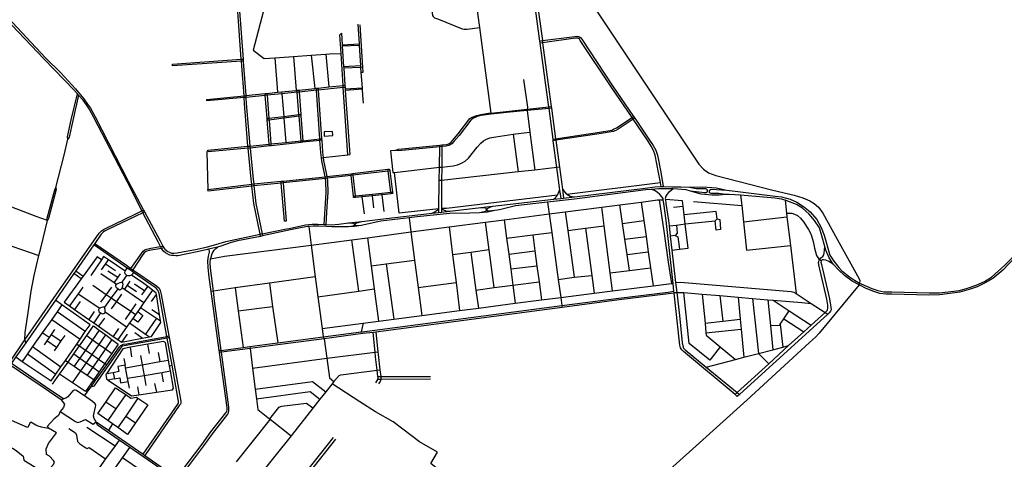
# Model space of a CAD drawing. Header units: millimetres. Extents: x 664923 to 767831, y 3118803 to 3207600.
# Tile 380 of 422: x 733298 to 738619, y 3157533 to 3159910. Entities that reach past the tile are written whole.
import ezdxf

# ---------------------------------------------------------------- set-up
doc = ezdxf.new("R2010")
doc.units = ezdxf.units.MM
for name, color, linetype in [('buildings', 5, 'Continuous'), ('roads_2', 2, 'Continuous'), ('roads_3', 3, 'Continuous')]:
    doc.layers.add(name, color=color, linetype=linetype)

msp = doc.modelspace()

# ---------------------------------------------------------------- linework, layer by layer
at = {"layer": 'buildings'}
msp.add_lwpolyline([(734942.81, 3159304.05), (734944.01, 3159281.21), (734990, 3159283.6), (734988.81, 3159306.44), (734942.81, 3159304.05)], close=True, dxfattribs=at)
at = {"layer": 'roads_2'}
for points in [[(736223.25, 3158943.96), (736217.23, 3158989.1), (736201.02, 3159110.65), (736181.63, 3159255.89), (736180.51, 3159264.32), (736158.44, 3159429.7), (736157.23, 3159438.76), (736146.78, 3159517.14), (736111, 3159783.4), (736109.48, 3159794.8), (736067.86, 3160104.47)], [(736080.65, 3160106.99), (736122.53, 3159797.01), (736124.05, 3159785.81), (736160.06, 3159519.25), (736170.74, 3159440.23), (736171.94, 3159431.36), (736194.18, 3159266.61), (736195.36, 3159257.84), (736215.03, 3159112.2), (736231.08, 3158993.32), (736237.53, 3158945.59)], [(736347.92, 3160061.33), (736968.17, 3159128.89), (736993.16, 3159101.09), (737020, 3159081.33), (737060.24, 3159067), (737367.35, 3158988.57), (737483.44, 3158961.76), (737529.43, 3158947.53), (737567.99, 3158931.16), (737590.7, 3158916.46), (737614.11, 3158895.78), (737638.34, 3158863.38), (737736.19, 3158686.94), (737833.78, 3158509.35), (737837.43, 3158499.41), (737836.11, 3158486.26), (737834.08, 3158477.05), (737618.42, 3158215.32), (737598.75, 3158192.62), (737565.41, 3158164.2), (737226.79, 3157852.86), (736954.29, 3157605.6), (736722.22, 3157398.51)], [(736109.48, 3159794.8), (736122.53, 3159797.01), (736297.73, 3159820.06), (736308.74, 3159820.72), (736317.1, 3159819.55), (736323.45, 3159816.77), (736331.21, 3159811.33), (736336.53, 3159804.28), (736501.52, 3159553.11), (736614.92, 3159386.77), (736621.59, 3159376.99), (736698.65, 3159263.95), (736720.79, 3159229.07), (736735, 3159204.87), (736744.68, 3159178.48), (736762.74, 3159085.09), (736774.51, 3159008.52)], [(736764.01, 3159007.92), (736760.02, 3159029.85), (736750.12, 3159084.09), (736732.06, 3159177.48), (736723.46, 3159202.84), (736710.68, 3159226.37), (736689.98, 3159259.18), (736613.58, 3159371.93), (736607, 3159381.64), (736494.26, 3159548.03), (736327.47, 3159798.27), (736322.4, 3159804.87), (736318.14, 3159808.94), (736313.8, 3159810.43), (736308.59, 3159811.04), (736301.12, 3159810.46), (736124.05, 3159785.81), (736111, 3159783.4)], [(736183.09, 3158939.38), (736192.74, 3158946.99), (736203.71, 3158961.48), (736212.08, 3158978.45), (736217.23, 3158989.1)], [(736231.08, 3158993.32), (736251.3, 3158968.77), (736254.8, 3158966.42), (736263.42, 3158960.63), (736272.65, 3158955.57), (736296.79, 3158952.34)], [(736775.33, 3158942.42), (736768.99, 3158952.24), (736757.94, 3158964.2), (736743.63, 3158976.98), (736729.05, 3158986), (736717.45, 3158990.07), (736708.21, 3158992.71)], [(736828.52, 3158994.96), (736815.85, 3158985.07), (736804.16, 3158975.52), (736794.83, 3158965.12), (736790.52, 3158955.54), (736786.78, 3158943.67)], [(737176.1, 3157872.71), (737163.75, 3157883.04), (736885.36, 3158115.66), (736875.88, 3158125.26), (736869.76, 3158135.77), (736866.1, 3158149.96), (736863.78, 3158166.99), (736834.37, 3158431.47), (736834.13, 3158433.99), (736833.29, 3158441.24), (736828.55, 3158484.26), (736790.74, 3158824.66), (736778.91, 3158915.32), (736776.13, 3158936.32), (736775.33, 3158942.42)], [(736786.78, 3158943.67), (736787.52, 3158938.16), (736790.44, 3158916.1), (736804.23, 3158823.91), (736807.54, 3158795.12), (736813.82, 3158740.21), (736822.57, 3158663.89), (736842.59, 3158489.22), (736848.75, 3158435.46), (736863.05, 3158310.77), (736877.83, 3158163.58), (736881.21, 3158145.7), (736886.06, 3158134.19), (736894.75, 3158124.76), (737008.51, 3158031.32), (737175.37, 3157894.26), (737187.69, 3157884.14)], [(733522.79, 3157855.17), (733430.61, 3157917.05), (733296.88, 3158006.83), (733245.69, 3158041.56), (733236.31, 3158047.86), (732716.18, 3158409.95), (732543.93, 3158529.98), (732530.32, 3158539.45), (732023.5, 3158893.68)], [(732033.43, 3158909.28), (732539.45, 3158552.6), (732553.04, 3158543.05), (732724.76, 3158422.53), (733243.76, 3158058.64), (733253.11, 3158052.26), (733437.64, 3157926.19), (733535.89, 3157859.89)], [(732761.7, 3157374.65), (732842.18, 3157485.9), (732852.22, 3157499.25), (732870.48, 3157523.69), (732951.5, 3157637.7), (733027.02, 3157747.18), (733086.47, 3157832.59), (733236.31, 3158047.86), (733243.76, 3158058.64), (733326.17, 3158178.33), (733479.99, 3158401.76), (733728.13, 3158755.7), (733740.77, 3158768.54), (733749.88, 3158775.16), (733765.46, 3158782.62), (733917.96, 3158856.2), (733958.03, 3158876.1), (733966.73, 3158880.27)], [(733971.99, 3158870.48), (733963.28, 3158865.97), (733925.41, 3158846.88), (733770.97, 3158773.47), (733756.96, 3158766.49), (733748.81, 3158760.5), (733738.64, 3158749.86), (733704.02, 3158700.15), (733698.32, 3158691.95), (733601.27, 3158552.57), (733590.67, 3158537.37), (733490.92, 3158394.12), (733330.21, 3158163.08), (733276.67, 3158086.13), (733253.11, 3158052.26), (733245.69, 3158041.56), (733096.15, 3157825.87), (733036.24, 3157739.45), (732970.79, 3157640.71), (732881.63, 3157514.85), (732864.55, 3157490.74), (732854.6, 3157477.44), (732774.01, 3157368.1)], [(733704.02, 3158700.15), (733874.17, 3158582.49), (733898.97, 3158565.48), (733909.62, 3158558.17), (734036.52, 3158471.14), (734051.11, 3158457.62), (734057.73, 3158445.7), (734062.11, 3158424.96), (734103.75, 3158199.7), (734105.39, 3158190.86), (734168.87, 3157847.43), (734169.19, 3157838.6), (734166.65, 3157831.82), (734160.18, 3157823.56), (733973.69, 3157553.59)], [(733964.58, 3157559.89), (734153.09, 3157830.26), (734155.82, 3157836.68), (734155.84, 3157846.76), (734154.77, 3157856.38), (734121.28, 3158041.44), (734094.61, 3158188.78), (734093.02, 3158197.6), (734051.04, 3158429.5), (734048.18, 3158440.4), (734043.63, 3158448.2), (734036.16, 3158457.69), (734029.46, 3158462.38), (733912.96, 3158543.03), (733903.63, 3158549.48), (733892.66, 3158557.07), (733878.87, 3158566.62), (733698.32, 3158691.95)], [(733892.66, 3158557.07), (733898.97, 3158565.48), (733965.16, 3158659.08), (733974.18, 3158666), (733984.25, 3158669.84), (734006.16, 3158674.06), (734059.13, 3158683.18), (734072.18, 3158685.69)], [(734077.44, 3158675.78), (734064.42, 3158673.06), (733998.09, 3158661.56), (733985.45, 3158659.2), (733977.36, 3158654.84), (733971.26, 3158649.8), (733963.99, 3158639.99), (733909.62, 3158558.17), (733903.63, 3158549.48)], [(734317.87, 3158669.05), (734321.92, 3158661.88), (734321.69, 3158652.84), (734315.5, 3158631.76), (734313.32, 3158606.65), (734314.67, 3158569.69), (734320.46, 3158517.63), (734331.13, 3158440.47), (734338.33, 3158388.34), (734374.6, 3158120.4), (734376, 3158109.82), (734416.35, 3157811.94), (734416.97, 3157801.47), (734415.72, 3157791.99), (734410.72, 3157783.88), (734329.71, 3157680.61)], [(734339.48, 3157669.84), (734422.29, 3157777.34), (734425.93, 3157784.97), (734428.5, 3157797.35), (734427.65, 3157814.6), (734388.24, 3158111.43), (734386.59, 3158121.97), (734350.7, 3158390.57), (734344.46, 3158442.34), (734329.44, 3158567.03), (734327.75, 3158597.7), (734329.85, 3158617.12), (734332.15, 3158625.32), (734337.32, 3158645.96), (734347.9, 3158664.25), (734357.21, 3158673.69), (734366.29, 3158680.4)], [(737163.75, 3157883.04), (737175.37, 3157894.26), (737346.22, 3158049.98), (737453.4, 3158147.66), (737535.17, 3158222.19), (737575.13, 3158258.62), (737650.69, 3158327.5), (737660.93, 3158336.82), (737663.54, 3158341.71), (737665.16, 3158349.8), (737664.84, 3158365.56), (737660.21, 3158399.14), (737616.22, 3158583.77), (737615.59, 3158597.61), (737619.14, 3158609.83), (737621.92, 3158613.48), (737628, 3158621.47), (737638.55, 3158630.05), (737642.76, 3158638.28), (737645.8, 3158647.62), (737648.2, 3158683.33)], [(737694.15, 3158587.73), (737670.78, 3158602.39), (737653.97, 3158609.66), (737641.56, 3158611.64), (737634.37, 3158610.83), (737629.97, 3158605.82), (737628.29, 3158599.73), (737631.06, 3158585.68), (737674.42, 3158400.4), (737679.65, 3158366.51), (737682.39, 3158341.93), (737680.09, 3158333.83), (737673.28, 3158325.4), (737664.73, 3158317.64), (737187.69, 3157884.14), (737176.1, 3157872.71)], [(734374.6, 3158120.4), (734386.59, 3158121.97), (734506.21, 3158138.25), (734541.07, 3158142.81), (734649.33, 3158156.99), (734692.03, 3158162.58), (734938.13, 3158194.8), (735143.74, 3158221.73), (735149.49, 3158222.48), (736228.35, 3158363.83), (736535.01, 3158404.02), (736803.02, 3158437.2), (736833.29, 3158441.24)], [(736834.13, 3158433.99), (736848.75, 3158435.46), (736884.04, 3158435.55), (736887.54, 3158435.24), (736986.29, 3158426.68), (737081.79, 3158418.39), (737179.76, 3158409.89), (737258.71, 3158403.04), (737341.19, 3158395.88), (737369.67, 3158393.41), (737524.33, 3158379.99), (737575.07, 3158375.93), (737650.69, 3158327.5), (737664.73, 3158317.64)], [(736834.37, 3158431.47), (736805.03, 3158427.66), (736538.35, 3158394.35), (736230.03, 3158353.85), (735222.06, 3158221.14), (735207.54, 3158219.23), (735152, 3158212.28), (734943.88, 3158184.96), (734651.72, 3158146.61), (734542.71, 3158132.31), (734388.24, 3158111.43), (734376, 3158109.82)], [(735222.55, 3157945.86), (735233.22, 3157963.54), (735234.69, 3157972.87), (735233.78, 3157980.81), (735229.91, 3158014.38), (735221.5, 3158087.36), (735219.24, 3158112.95), (735207.54, 3158219.23)], [(735222.06, 3158221.14), (735232.83, 3158114.66), (735234.76, 3158099.7), (735244.56, 3158016.42), (735248.75, 3157980.78), (735249.42, 3157975.06), (735249.07, 3157963.67), (735246.01, 3157954.39), (735237.5, 3157940.78)], [(733681.89, 3157923.51), (733706.41, 3157957.66), (733768.16, 3158043.68), (733838, 3158140.95), (733844.47, 3158147.99), (733850.92, 3158152.5), (733859.66, 3158155.26), (733876.74, 3158157.95), (734093.02, 3158197.6), (734103.75, 3158199.7)], [(734105.39, 3158190.86), (734094.61, 3158188.78), (733861.96, 3158147.33), (733854.1, 3158144.93), (733848.32, 3158141.12), (733843.27, 3158134.28), (733698.08, 3157927.58), (733681.89, 3157923.51)], [(735517.4, 3157965.82), (735249.07, 3157963.67), (735233.22, 3157963.54)], [(735233.78, 3157980.81), (735248.75, 3157980.78), (735517.58, 3157980.21)], [(733718.15, 3157717.65), (733711.96, 3157734.99), (733709.2, 3157738.99), (733699.62, 3157753.74), (733697.2, 3157766.87), (733700.26, 3157784), (733708.21, 3157815.84), (733709.29, 3157824.4), (733704.83, 3157833.39), (733691.15, 3157846.28), (733647.72, 3157875.92), (733617.66, 3157896.43), (733604.51, 3157905.52), (733598, 3157906.94), (733591.3, 3157906.81), (733585.56, 3157902.91), (733557.57, 3157871.22), (733546.32, 3157863.65), (733535.89, 3157859.89), (733522.79, 3157855.17)], [(733647.72, 3157875.92), (733681.89, 3157923.51)], [(733711.96, 3157734.99), (733776.97, 3157689.93), (733964.58, 3157559.89), (733973.69, 3157553.59), (734144.42, 3157434.59), (734157.59, 3157425.46), (734363.58, 3157283.36), (734686.28, 3157059.5)], [(734704, 3157030.22), (734595.77, 3157106.87), (734535.36, 3157152.38), (734471.82, 3157196.39), (734358.59, 3157274.83), (734151.76, 3157417.18), (734138.31, 3157426.49), (733892.59, 3157597.04), (733835.8, 3157636.3), (733718.15, 3157717.65)], [(734329.71, 3157680.61), (734281.94, 3157615.27)], [(734292.7, 3157604.89), (734339.48, 3157669.84)], [(734675.92, 3157250.72), (734728.2, 3157316.53), (734838.06, 3157454.85), (734848.72, 3157468.28), (734993.23, 3157650.22)], [(735003.95, 3157641.69), (734861.82, 3157461.31), (734851.24, 3157447.88), (734740.29, 3157307.07), (734688.85, 3157241.79)], [(734281.94, 3157615.27), (734144.42, 3157434.59), (734138.31, 3157426.49), (734039.78, 3157283.95), (733954.42, 3157160.43), (733872.13, 3157041.39), (733755.93, 3156873.29), (733745.19, 3156858.5), (733594.81, 3156638.53), (733452.81, 3156433.6), (733444.59, 3156422.66), (733413.31, 3156375.22)], [(733422.43, 3156365.82), (733453.72, 3156413.66), (733462.3, 3156424.91), (733604.45, 3156631.7), (733753.99, 3156852.3), (733760.3, 3156860.67), (733764.78, 3156867.23), (733877.19, 3157026.97), (733982.32, 3157176.38), (734022.06, 3157232.85), (734107.67, 3157354.52), (734151.76, 3157417.18), (734157.59, 3157425.46), (734227.5, 3157519.7), (734292.7, 3157604.89)]]:
    msp.add_lwpolyline(points, dxfattribs=at)
at = {"layer": 'roads_3'}
for points in [[(734257.08, 3158655.57), (734152.19, 3158633.77), (734141.08, 3158633.58), (734130.66, 3158634.19), (734118.91, 3158634.94), (734109.12, 3158637.37), (734098.45, 3158642.26), (734085.59, 3158649.24), (734075, 3158658.23), (734066.69, 3158668.75), (734064.42, 3158673.06), (734059.13, 3158683.18), (734045.76, 3158708.68), (733963.28, 3158865.97), (733958.03, 3158876.1), (733924.68, 3158942.38), (733879.62, 3159031.2), (733698.74, 3159381.62), (733673.97, 3159427.33), (733659.32, 3159449.76), (733640.28, 3159475.5), (733616.25, 3159502.24), (733610.69, 3159508.43), (733592.29, 3159528.91), (733429.59, 3159697.6), (732938.25, 3160213.76)], [(732948.48, 3160225.89), (733436.69, 3159704.6), (733519.54, 3159622.63), (733598.78, 3159535.44), (733645.28, 3159483.08), (733664.82, 3159453.8), (733680.47, 3159431.69), (733705.3, 3159384.43), (733886.32, 3159033.43), (733932.68, 3158945.34), (733966.73, 3158880.27), (733971.99, 3158870.48), (734056.9, 3158714.43), (734072.18, 3158685.69), (734077.44, 3158675.78), (734082.05, 3158669.21), (734089.94, 3158662.96), (734098.69, 3158656.89), (734106.51, 3158652.61), (734118.31, 3158648.41), (734132.54, 3158647.87), (734148.53, 3158649.17), (734256.02, 3158669.04)], [(734627.89, 3160136.42), (734642.42, 3160130.54), (734655.63, 3160115.02), (734623.93, 3159992.76), (734559.93, 3159745.99), (734618.2, 3159700.19), (734676.15, 3159704.2), (734778.32, 3159711.26), (734872.98, 3159717.81), (734951.72, 3159723.25), (734972.9, 3159724.72), (735034.51, 3159728.13)], [(735512.69, 3160039.58), (735513.76, 3160032.46), (735528.51, 3159933.04), (735531.93, 3159927.44), (735540.34, 3159920.66), (735561.3, 3159912.29), (735688.68, 3159861.6), (735699.96, 3159858.72), (735715.23, 3159858.11), (735782.15, 3159868.74)], [(735754.86, 3160071.57), (735755.9, 3160063.93), (735782.15, 3159868.74), (735844.48, 3159405.27), (735845.38, 3159398.51)], [(734598.64, 3158738.23), (734596.59, 3158750.37), (734563.61, 3158915.64), (734552.92, 3159009.84), (734551.7, 3159020.58), (734548.58, 3159048.08), (734532.66, 3159214.67), (734531.62, 3159225.56), (734529.26, 3159250.37), (734513.31, 3159457.03), (734510.84, 3159489.29), (734510.1, 3159498.85), (734497.72, 3159660.25), (734496.02, 3159685.07), (734495.21, 3159696.78), (734475.74, 3159979.67)], [(734483.91, 3159980.19), (734505.1, 3159697.24), (734505.97, 3159685.56), (734507.85, 3159660.52), (734519.45, 3159499.61), (734520.14, 3159490.07), (734522.52, 3159456.93), (734539.33, 3159250.27), (734541.73, 3159226.27), (734542.8, 3159215.65), (734559.59, 3159048.55), (734562.48, 3159021.69), (734563.64, 3159010.87), (734573.84, 3158915.79), (734608.07, 3158752.74), (734610.46, 3158740.66)], [(735144.1, 3159624.91), (735142.23, 3159652.24), (735141.55, 3159662.12), (735134.07, 3159771.31), (735133.49, 3159779.68), (735126.2, 3159886.19)], [(735135.37, 3159882.24), (735150.91, 3159652.82), (735152.78, 3159625.12)], [(735070.92, 3159179.48), (735046.76, 3159543.26), (735046.01, 3159554.6), (735034.51, 3159728.13), (735027.86, 3159828.51), (735036.14, 3159837.99)], [(735036.14, 3159837.99), (735040.51, 3159774.64), (735041.08, 3159766.27), (735048.56, 3159658), (735049.18, 3159648.87), (735055.61, 3159555.6), (735056.4, 3159544.24), (735056.99, 3159535.65), (735057.54, 3159527.68), (735081.49, 3159180.67)], [(735040.51, 3159774.64), (735133.49, 3159779.68)], [(735134.07, 3159771.31), (735041.08, 3159766.27)], [(734778.32, 3159711.26), (734792.74, 3159528.14)], [(734872.98, 3159717.81), (734893.2, 3159538.64)], [(734951.72, 3159723.25), (734969.2, 3159546.57)], [(734505.97, 3159685.56), (734496.02, 3159685.07), (734123.47, 3159660.09), (734123.27, 3159670.11), (734495.21, 3159696.78), (734505.1, 3159697.24)], [(734676.15, 3159704.2), (734690.94, 3159517.51)], [(735048.56, 3159658), (735141.55, 3159662.12)], [(735150.91, 3159652.82), (735142.23, 3159652.24), (735049.18, 3159648.87)], [(735152.78, 3159625.12), (735144.1, 3159624.91)], [(735155.49, 3159458.56), (735152.57, 3159501.15), (735150.26, 3159534.9), (735149.8, 3159541.52), (735144.1, 3159624.91)], [(735056.4, 3159544.24), (735046.76, 3159543.26), (734911.72, 3159529.62), (734901.89, 3159528.62), (734808.06, 3159519.14), (734796.88, 3159518.01), (734714.38, 3159509.68), (734634.77, 3159501.64), (734624.49, 3159500.59), (734520.14, 3159490.07), (734510.84, 3159489.29), (734309.76, 3159471.91), (734309.32, 3159479.39), (734510.1, 3159498.85), (734519.45, 3159499.61), (734623.65, 3159510.49), (734633.99, 3159511.57), (734690.94, 3159517.51), (734713.52, 3159519.87), (734792.74, 3159528.14), (734796.02, 3159528.49), (734807.28, 3159529.67), (734893.2, 3159538.64), (734901.02, 3159539.45), (734910.79, 3159540.48), (734969.2, 3159546.57), (735046.01, 3159554.6), (735055.61, 3159555.6)], [(736021.07, 3159586.69), (736041.53, 3159437.11), (736040.86, 3159425.94), (736040.59, 3159418.43), (736055.31, 3159302.81), (736081.45, 3159097.34)], [(733557.87, 3159264.16), (733556.09, 3159276.92), (733576.45, 3159368.05), (733610.69, 3159508.43)], [(733616.25, 3159502.24), (733585.48, 3159364.69), (733565.62, 3159274.58), (733557.87, 3159264.16)], [(734647.66, 3159227.28), (734646.82, 3159237.14), (734635.86, 3159366.45), (734634.98, 3159376.82), (734624.49, 3159500.59), (734623.65, 3159510.49)], [(734633.99, 3159511.57), (734634.77, 3159501.64), (734644.5, 3159377.95), (734645.33, 3159367.69), (734655.51, 3159238.05), (734656.29, 3159228.24)], [(734713.52, 3159519.87), (734714.38, 3159509.68), (734724.67, 3159387.49), (734725.46, 3159378.17), (734736.55, 3159246.43)], [(734818.97, 3159246.29), (734818.27, 3159254.89), (734807.38, 3159388.86), (734806.7, 3159397.22), (734796.88, 3159518.01), (734796.02, 3159528.49)], [(734807.28, 3159529.67), (734808.06, 3159519.14), (734817.05, 3159398.46), (734817.67, 3159390.21), (734827.68, 3159255.86), (734828.31, 3159247.33)], [(734942.77, 3158802.59), (734953.3, 3158976.5), (734952.48, 3159035.56), (734949.76, 3159051.97), (734948.33, 3159060.63), (734945.35, 3159078.54), (734930.88, 3159147.78), (734928.86, 3159163.5), (734925.19, 3159192.08), (734920.66, 3159257.57), (734920.11, 3159265.43), (734901.89, 3159528.62), (734901.02, 3159539.45)], [(734910.79, 3159540.48), (734911.72, 3159529.62), (734929.6, 3159266.3), (734930.11, 3159258.75), (734934.57, 3159193), (734937.67, 3159164.49), (734939.33, 3159149.24), (734954.9, 3159080.38), (734958.04, 3159061.53), (734959.45, 3159053.08), (734962.04, 3159037.59), (734963.61, 3158977.07), (734957.23, 3158900.43), (734952.54, 3158802.15)], [(735056.99, 3159535.65), (735149.8, 3159541.52)], [(735150.26, 3159534.9), (735057.54, 3159527.68)], [(734634.98, 3159376.82), (734644.5, 3159377.95), (734724.67, 3159387.49), (734806.7, 3159397.22), (734817.05, 3159398.46)], [(734817.67, 3159390.21), (734807.38, 3159388.86), (734725.46, 3159378.17), (734645.33, 3159367.69), (734635.86, 3159366.45)], [(735325.6, 3159203.45), (735344.81, 3159210.56), (735567.89, 3159232.18), (735579.54, 3159233.31), (735603.38, 3159235.62), (735617.65, 3159239.54), (735629.4, 3159248.28), (735639.11, 3159258.1), (735666.54, 3159292.46), (735730.38, 3159375.01), (735743.28, 3159382.43), (735767.61, 3159392.56), (735789.77, 3159397.93), (735830.61, 3159403.89), (735844.48, 3159405.27), (735927.64, 3159413.46), (736040.86, 3159425.94), (736157.23, 3159438.76), (736170.74, 3159440.23)], [(736171.94, 3159431.36), (736158.44, 3159429.7), (736040.59, 3159418.43), (735927.76, 3159407.64), (735845.38, 3159398.51), (735831.43, 3159396.97), (735791.26, 3159391.24), (735769.54, 3159385.88), (735747.45, 3159376.47), (735735.72, 3159366.61), (735672.12, 3159283.85), (735644.86, 3159251.51), (735633.18, 3159239.4), (735617.4, 3159229.68), (735602.82, 3159226.93), (735579.33, 3159224.58), (735567.66, 3159223.41), (735345.22, 3159201.16), (735325.6, 3159203.45)], [(733447.84, 3158824.82), (733386.17, 3158845.08), (733183.42, 3158924.04), (733000.79, 3158994.82), (732850.37, 3159062.86), (732692.78, 3159142.71), (732651.41, 3159164.67), (732579.59, 3159202.75), (732488.26, 3159242.85), (732440.45, 3159264.97), (732352.1, 3159317.41), (732292.41, 3159354.1), (732285.97, 3159372.06)], [(736180.51, 3159264.32), (736194.18, 3159266.61), (736430.46, 3159302.59), (736498.32, 3159313.48), (736507.8, 3159317.59), (736523.12, 3159325.18), (736607, 3159381.64), (736614.92, 3159386.77)], [(736621.59, 3159376.99), (736613.58, 3159371.93), (736531.41, 3159318.35), (736519.2, 3159310.26), (736504.68, 3159304.93), (736430.08, 3159293.35), (736195.36, 3159257.84), (736181.63, 3159255.89)], [(735325.6, 3159203.45), (735301.99, 3159201.5), (735314.53, 3159084.22), (735324.03, 3159084.41), (735565.94, 3159112.34), (735578.55, 3159113.54), (735640.22, 3159120.18), (735663.33, 3159126.01), (735684.57, 3159135.04), (735704.69, 3159145.65), (735723.3, 3159160.71), (735769.44, 3159220.92), (735789.69, 3159243.36), (735804.39, 3159255.29), (735817.74, 3159262.9), (735838.47, 3159270.67), (735871.1, 3159277.41), (735965.46, 3159291.48), (735976.65, 3159293.14), (736055.31, 3159302.81)], [(735965.46, 3159291.48), (735991.79, 3159087.35)], [(733493.69, 3159003.32), (733538.78, 3159177.77), (733557.87, 3159264.16)], [(734930.11, 3159258.75), (734920.66, 3159257.57), (734828.31, 3159247.33), (734818.97, 3159246.29), (734656.29, 3159228.24), (734647.66, 3159227.28), (734542.8, 3159215.65), (734532.66, 3159214.67), (734315.57, 3159195.86), (734315.4, 3159199.82), (734315.23, 3159203.75), (734531.62, 3159225.56), (734541.73, 3159226.27), (734646.82, 3159237.14), (734655.51, 3159238.05), (734736.55, 3159246.43), (734818.27, 3159254.89), (734827.68, 3159255.86), (734920.11, 3159265.43), (734929.6, 3159266.3)], [(735562.15, 3158867.41), (735562.46, 3158887.29), (735564.82, 3159039.83), (735565.94, 3159112.34), (735567.66, 3159223.41), (735567.89, 3159232.18)], [(735579.54, 3159233.31), (735579.33, 3159224.58), (735578.55, 3159113.54), (735577.99, 3159041.29), (735576.95, 3158889.45), (735576.81, 3158869.09)], [(734315.4, 3159199.82), (734309.39, 3159195.08), (734314.34, 3158992.72)], [(734928.86, 3159163.5), (734937.67, 3159164.49), (735070.92, 3159179.48), (735081.49, 3159180.67)], [(735297.9, 3159092.47), (735288.33, 3159091.36), (735098.13, 3159069.23), (735089.64, 3159068.23), (734959.45, 3159053.08), (734949.76, 3159051.97), (734721.69, 3159027.69), (734711.23, 3159026.58), (734563.64, 3159010.87), (734552.92, 3159009.84), (734315.51, 3158983.67), (734314.34, 3158992.72), (734551.7, 3159020.58), (734562.48, 3159021.69), (734710.8, 3159036.66), (734720.88, 3159037.67), (734948.33, 3159060.63), (734958.04, 3159061.53), (735088.68, 3159077.37), (735097.07, 3159078.38), (735286.9, 3159101.41), (735296.57, 3159102.58)], [(735102.28, 3158948.25), (735101.44, 3158956.24), (735089.64, 3159068.23), (735088.68, 3159077.37)], [(735097.07, 3159078.38), (735098.13, 3159069.23), (735111.16, 3158957.24), (735112.09, 3158949.23)], [(735304.77, 3158968.63), (735303.79, 3158977.2), (735288.33, 3159091.36), (735286.9, 3159101.41)], [(735296.57, 3159102.58), (735297.9, 3159092.47), (735312.97, 3158978.13), (735314.1, 3158969.57)], [(735562.46, 3158887.29), (735348.86, 3158863.48), (735324.03, 3159084.41)], [(736215.03, 3159112.2), (736201.02, 3159110.65), (736081.45, 3159097.34), (735991.79, 3159087.35), (735577.99, 3159041.29), (735564.82, 3159039.83)], [(734720.88, 3159037.67), (734721.69, 3159027.69), (734738.49, 3158820.5), (734729.27, 3158820.32), (734711.23, 3159026.58), (734710.8, 3159036.66)], [(736254.8, 3158966.42), (736760.02, 3159029.85)], [(733447.84, 3158824.82), (733445.57, 3158836.73), (733481.65, 3158970.43), (733488.78, 3158995.14), (733493.69, 3159003.32)], [(733493.69, 3159003.32), (733495.43, 3158992.58), (733453.73, 3158834.86), (733447.84, 3158824.82)], [(734311.86, 3158681.16), (734358.66, 3158695.2), (734412.32, 3158710.29), (734596.59, 3158750.37), (734601.58, 3158751.45), (734608.07, 3158752.74), (734739.25, 3158778.76), (734754.4, 3158781.77), (734843.12, 3158800.75), (734877.84, 3158804.74), (734909.79, 3158804.06), (734942.77, 3158802.59), (734948.19, 3158802.34), (734952.54, 3158802.15), (734981, 3158800.88), (735023.03, 3158804.62), (735075.45, 3158810.87), (735146.32, 3158819.31), (735247.48, 3158831.37), (735526.74, 3158863.35), (735562.15, 3158867.41), (735576.81, 3158869.09), (735622.4, 3158874.3), (735790.26, 3158894.51), (735836.23, 3158899.86), (735854.34, 3158901.92), (736183.09, 3158939.38), (736223.25, 3158943.96), (736237.53, 3158945.59), (736296.79, 3158952.34), (736678.86, 3158999.31), (736731.05, 3159006.03), (736764.01, 3159007.92), (736774.51, 3159008.52), (736821.95, 3159006.9), (736870, 3159005.91), (736918.52, 3159004.21), (736989.86, 3159006.24), (737061.42, 3159000.63), (737118.87, 3158987.81), (737192.38, 3158979.93), (737379.76, 3158955.71), (737413.96, 3158951.38), (737461.66, 3158940.28), (737498.38, 3158922.61), (737533.26, 3158900.06), (737569.57, 3158870.76), (737605.18, 3158830.13), (737629.71, 3158787.02), (737644.83, 3158745.65), (737676.65, 3158636.71), (737698.03, 3158604.28), (737725.36, 3158569.63), (737741.29, 3158552.19), (737783.21, 3158518.8), (737809.55, 3158500.91), (737836.11, 3158486.26), (737845.67, 3158480.98), (737903.68, 3158456.06), (737935.35, 3158445.97), (737968.63, 3158437.92), (738011.82, 3158438.11)], [(738010.76, 3158426.07), (737981.22, 3158426.22), (737946.71, 3158430.37), (737913.72, 3158440.03), (737872.46, 3158457.29), (737838.65, 3158474.69), (737834.08, 3158477.05), (737797.63, 3158495.82), (737754.81, 3158526.29), (737724.35, 3158555.39), (737694.15, 3158587.73), (737673.32, 3158622.2), (737653.65, 3158663.15), (737648.2, 3158683.33), (737632.59, 3158741.2), (737620.02, 3158784.56), (737593.88, 3158824.74), (737564.3, 3158858.38), (737527.94, 3158890.26), (737496.37, 3158909.97), (737458.71, 3158925.69), (737433.78, 3158933.33), (737415.26, 3158939.01), (737379.41, 3158944.52), (737193.64, 3158961.18), (737132.48, 3158964.38), (737109.61, 3158965.19), (737077.17, 3158961.07), (737037.83, 3158960.87), (736979.93, 3158966.15), (736923.23, 3158982.25), (736898.93, 3158989.39), (736828.52, 3158994.96), (736824.14, 3158995.31), (736790.61, 3158995.66), (736752.31, 3158995.12), (736708.21, 3158992.71), (736681.38, 3158990.16), (736296.65, 3158940.09), (736149.89, 3158923.04), (735977.26, 3158902.98), (735890.97, 3158882.83), (735864.77, 3158878.39), (735826.01, 3158870.15), (735782.2, 3158866.36), (735729.67, 3158863.12), (735622.63, 3158861.69), (735445.96, 3158843.53), (735402.31, 3158838.62), (735249.35, 3158821.4), (735143.66, 3158798.01), (735107.23, 3158791.25), (735075.05, 3158790.87), (735022.9, 3158790.82), (734984.25, 3158790.84), (734954.64, 3158791.47), (734914.6, 3158793.65), (734883.22, 3158794.08), (734859.68, 3158792.18), (734854.37, 3158791.75), (734823.98, 3158787.11), (734761.18, 3158773.23), (734610.46, 3158740.66), (734604.69, 3158739.42), (734598.64, 3158738.23), (734474, 3158713.74), (734441.33, 3158705.48), (734384.75, 3158684.84), (734366.29, 3158680.4), (734317.87, 3158669.05), (734312.8, 3158668)], [(735101.44, 3158956.24), (735111.16, 3158957.24), (735148.53, 3158961.12), (735203.56, 3158966.82), (735254.78, 3158972.13), (735303.79, 3158977.2), (735312.97, 3158978.13)], [(735314.1, 3158969.57), (735304.77, 3158968.63), (735255.94, 3158963.71), (735204.49, 3158958.54), (735149.49, 3158953), (735112.09, 3158949.23), (735102.28, 3158948.25)], [(735211.91, 3158892.08), (735204.49, 3158958.54), (735203.56, 3158966.82)], [(735267.43, 3158873.57), (735255.94, 3158963.71), (735254.78, 3158972.13)], [(736918.52, 3159004.21), (736953.71, 3158998.16), (737006.38, 3158997.3), (737013.64, 3158989.39), (737013.59, 3158981.95), (737008.55, 3158974.51), (736998.19, 3158974.57), (736923.23, 3158982.25)], [(737109.61, 3158965.19), (737075.56, 3158970.22), (737034.36, 3158970.25), (737026.53, 3158973.06), (737024.93, 3158978.65), (737025.39, 3158987.48), (737034.5, 3158994.04), (737118.87, 3158987.81)], [(734329.85, 3158617.12), (734405.06, 3158630.56), (734872.93, 3158691.28), (735093.41, 3158720.33), (735177.44, 3158731.4), (735412.24, 3158762.34), (735618.07, 3158789.37), (735815.64, 3158815.32), (735915.62, 3158828.46), (736158.68, 3158860.38), (736246.49, 3158871.63), (736443.21, 3158896.85), (736541.11, 3158909.39), (736656.98, 3158924.25), (736745.02, 3158935.54), (736753.47, 3158935.76), (736776.13, 3158936.32)], [(735160.56, 3158859.47), (735149.49, 3158953), (735148.53, 3158961.12)], [(736203.71, 3158961.48), (735605.24, 3158888.96), (735576.95, 3158889.45)], [(736149.89, 3158923.04), (736158.68, 3158860.38), (736172.76, 3158760.05), (736208.52, 3158505.07), (736222.05, 3158408.59), (736228.35, 3158363.83), (736230.03, 3158353.85)], [(736656.98, 3158924.25), (736670.91, 3158824.66), (736683.13, 3158737.2), (736694.54, 3158655.61), (736706.76, 3158568.21), (736720.39, 3158470.77)], [(736753.47, 3158935.76), (736779.38, 3158766.51), (736803.01, 3158599.34), (736819.55, 3158483.14)], [(736880.52, 3158931.51), (736787.52, 3158938.16)], [(736822.57, 3158663.89), (736863.29, 3158668.94), (736910.23, 3158674.75), (736895.09, 3158805.64), (736889.49, 3158854.05), (736884.05, 3158901.07), (736880.52, 3158931.51)], [(736939.09, 3158926.49), (737199.61, 3158905.73)], [(737193.64, 3158961.18), (737199.61, 3158905.73), (737209.21, 3158816.64), (737225.73, 3158663.36), (737462.64, 3158689.03)], [(737433.78, 3158933.33), (737441.92, 3158864.45), (737444.35, 3158843.86), (737462.64, 3158689.03), (737493.36, 3158429.03)], [(735526.74, 3158863.35), (735538.29, 3158868.68), (735548.31, 3158876.93), (735562.46, 3158887.29)], [(735576.95, 3158889.45), (735587.93, 3158882.62), (735600.01, 3158876.57), (735622.4, 3158874.3)], [(735790.26, 3158894.51), (735814.44, 3158892.51), (735817.38, 3158889.89), (735819.1, 3158884.56), (735818.7, 3158877.74), (735814.66, 3158872.82), (735782.2, 3158866.36)], [(735864.77, 3158878.39), (735831.42, 3158875.38), (735826.81, 3158877), (735824.57, 3158881.62), (735824.81, 3158887), (735827.79, 3158891.17), (735833.66, 3158895.05), (735854.34, 3158901.92)], [(736246.49, 3158871.63), (736260.3, 3158770.6), (736295, 3158516.92)], [(736500.98, 3158443.39), (736488.51, 3158541.26), (736456.11, 3158795.55), (736443.21, 3158896.85)], [(736592.69, 3158554.12), (736580.24, 3158639.9), (736568, 3158724.15), (736555.73, 3158808.69), (736541.11, 3158909.39)], [(736807.54, 3158795.12), (736846.96, 3158799.86), (736895.09, 3158805.64), (737055.63, 3158822.52), (737066.66, 3158833.94), (737061.66, 3158872.67), (736889.49, 3158854.05)], [(736831.22, 3158895.65), (736884.05, 3158901.07)], [(737441.92, 3158864.45), (737470.05, 3158863.7), (737485.9, 3158859.26), (737501.55, 3158850.62), (737517.87, 3158836.4), (737534.29, 3158817.14), (737560.45, 3158775.98), (737569.77, 3158759.93), (737576.91, 3158741.04), (737585.42, 3158709.88), (737592.31, 3158675.03), (737603.55, 3158634.11), (737614.83, 3158619.23), (737621.92, 3158613.48), (737629.97, 3158605.82)], [(733330.21, 3158163.08), (733326.17, 3158178.33), (733327.41, 3158218.54), (733342.25, 3158314.3), (733359.82, 3158441.54), (733375.36, 3158526.6), (733401.76, 3158634.87), (733411.65, 3158675.4), (733447.84, 3158824.82)], [(735075.45, 3158810.87), (735098.44, 3158810.01), (735104.07, 3158807.62), (735106.29, 3158804.44), (735106.03, 3158799.95), (735102.86, 3158796.31), (735098.23, 3158793.89), (735075.05, 3158790.87)], [(735143.66, 3158798.01), (735118.18, 3158795.54), (735114.01, 3158797.07), (735111.06, 3158799.88), (735110.09, 3158804.16), (735112.52, 3158808.14), (735119.83, 3158811.87), (735146.32, 3158819.31)], [(735402.31, 3158838.62), (735412.24, 3158762.34), (735432.04, 3158610.42), (735451.49, 3158461.03), (735471.04, 3158310.92)], [(735862.58, 3158461.06), (735835.48, 3158665.57), (735815.64, 3158815.32)], [(735915.62, 3158828.46), (735928.97, 3158728.34), (735940.52, 3158641.66), (735951.29, 3158560.89), (735962.77, 3158474.74), (735975.86, 3158376.57)], [(736555.73, 3158808.69), (736670.91, 3158824.66)], [(737066.66, 3158833.94), (737081.18, 3158828.99), (737085.43, 3158774.85), (737061.93, 3158771.93), (737055.63, 3158822.52)], [(737209.21, 3158816.64), (737444.35, 3158843.86)], [(734859.68, 3158792.18), (734872.93, 3158691.28), (734895.39, 3158520.26), (734909.61, 3158412.02), (734932.3, 3158239.31), (734938.13, 3158194.8), (734943.88, 3158184.96), (734957.38, 3158080.36), (734971.23, 3157972.9), (734996.38, 3157953.25), (734985.95, 3157940.09), (734952.33, 3157897.67), (734920.2, 3157857.13), (734882.54, 3157809.61), (734764.3, 3157660.43), (734581.81, 3157430.2)], [(735618.07, 3158789.37), (735637.17, 3158638.09), (735655.97, 3158489.31), (735675.15, 3158337.46)], [(735928.97, 3158728.34), (736070.14, 3158746.7), (736172.76, 3158760.05)], [(736260.3, 3158770.6), (736355.03, 3158782.67), (736456.11, 3158795.55)], [(736355.03, 3158782.67), (736389.29, 3158527.57), (736402.4, 3158431.09)], [(736846.96, 3158799.86), (736851.62, 3158755.78), (736840.97, 3158743.67), (736854.82, 3158736.61), (736863.29, 3158668.94)], [(733159.17, 3158718.38), (733401.76, 3158634.87)], [(735130.67, 3158442.71), (735093.41, 3158720.33)], [(735177.44, 3158731.4), (735197.61, 3158578.9), (735214.08, 3158454.29), (735237.15, 3158279.83)], [(736070.14, 3158746.7), (736081.97, 3158659.88), (736093.22, 3158577.28), (736104.67, 3158493.25), (736118.05, 3158395.07)], [(736568, 3158724.15), (736683.13, 3158737.2)], [(736840.97, 3158743.67), (736813.82, 3158740.21)], [(740655.48, 3158177.44), (740288.87, 3158297.6), (740185.78, 3158330.77), (740172.25, 3158335.14), (740062.03, 3158371.95), (739491.81, 3158562.78), (739001.43, 3158723.5), (738954.83, 3158735.85), (738916.3, 3158737.13), (738866.13, 3158733.13), (738820.25, 3158721.41), (738764.08, 3158694.81), (738716.31, 3158662.65), (738688.7, 3158637.31), (738643.11, 3158589.14), (738610.14, 3158554.98), (738557.08, 3158511.23), (738515.84, 3158486.78), (738473.15, 3158466.18), (738429.65, 3158450.84), (738378.98, 3158436.97), (738268.86, 3158421.43), (738211.85, 3158421.11)], [(738212.75, 3158433.23), (738268.36, 3158432.84), (738377.13, 3158446.44), (738420.07, 3158458.14), (738467.53, 3158475.13), (738512.35, 3158493.87), (738550.2, 3158517.72), (738621.7, 3158583.44), (738701.14, 3158663.63), (738735.91, 3158689.9), (738774.64, 3158714.21), (738809.39, 3158729.91), (738844.73, 3158741.74), (738885.09, 3158747.76), (738932.12, 3158749.2), (738954.36, 3158747.54), (738975.61, 3158744.14), (739043.84, 3158722.28), (739291.95, 3158641.59), (740130.7, 3158362.04), (740178.39, 3158346.15), (740191.85, 3158341.66), (740245.81, 3158323.68), (740656.57, 3158186.81)], [(734256.02, 3158669.04), (734311.86, 3158681.16)], [(734312.8, 3158668), (734257.08, 3158655.57)], [(735835.48, 3158665.57), (735735.34, 3158651.69), (735637.17, 3158638.09)], [(735735.34, 3158651.69), (735763.32, 3158447.49), (735776.58, 3158350.66)], [(735940.52, 3158641.66), (736081.97, 3158659.88)], [(736580.24, 3158639.9), (736694.54, 3158655.61)], [(733739.06, 3158611.76), (733716.72, 3158627.13), (733641.62, 3158523.57), (733630.49, 3158508.21), (733538.93, 3158381.95)], [(733751.22, 3158629.66), (733739.06, 3158611.76), (733681.67, 3158527.21)], [(733739.5, 3158556.67), (733761.7, 3158588.3), (733778.04, 3158611.58)], [(733867.85, 3158551.01), (733778.04, 3158611.58), (733751.22, 3158629.66)], [(735197.61, 3158578.9), (735278.53, 3158589.79), (735432.04, 3158610.42)], [(733601.27, 3158552.57), (733641.62, 3158523.57)], [(733736.27, 3158538.26), (733807.86, 3158489.45), (733821.74, 3158479.98)], [(733815.12, 3158552.81), (733761.7, 3158588.3)], [(733774.44, 3158551.78), (733827.32, 3158517.99)], [(733912.96, 3158543.03), (733901.62, 3158528.85), (733893.38, 3158525.05), (733882.93, 3158525.38), (733876.5, 3158527.66), (733874.65, 3158528.31), (733868.46, 3158535.04), (733866.09, 3158543.49), (733867.85, 3158551.01), (733878.87, 3158566.62)], [(735278.53, 3158589.79), (735320.51, 3158290.91)], [(736093.22, 3158577.28), (735951.29, 3158560.89)], [(736488.51, 3158541.26), (736592.69, 3158554.12), (736706.76, 3158568.21)], [(733630.49, 3158508.21), (733590.67, 3158537.37)], [(733839.95, 3158536.53), (733827.32, 3158517.99), (733807.86, 3158489.45)], [(733828.05, 3158453.89), (733820.17, 3158459.55), (733816.79, 3158467), (733817.55, 3158473.81), (733821.74, 3158479.98), (733831.34, 3158485.72), (733841.17, 3158489.32), (733851.22, 3158490.24), (733876.5, 3158527.66)], [(733851.22, 3158490.24), (733854.67, 3158479.38), (733853.59, 3158470.24), (733851.98, 3158461.26), (733847.28, 3158453.11), (733842.67, 3158449.81), (733836.41, 3158447.88), (733828.05, 3158453.89)], [(733893.87, 3158496.3), (733879.1, 3158473.96), (733864.84, 3158452.41)], [(734035.99, 3158431.3), (734015.93, 3158446.63), (733989.55, 3158466.81), (733968.61, 3158482.81), (733901.62, 3158528.85)], [(734895.39, 3158520.26), (734647.16, 3158485.41), (734462.25, 3158459.45), (734344.46, 3158442.34), (734331.13, 3158440.47)], [(734647.16, 3158485.41), (734664.81, 3158358.44), (734692.03, 3158162.58)], [(735451.49, 3158461.03), (735655.97, 3158489.31)], [(735763.32, 3158447.49), (735862.58, 3158461.06), (735962.77, 3158474.74), (736104.67, 3158493.25)], [(736208.52, 3158505.07), (736295, 3158516.92), (736389.29, 3158527.57)], [(736842.59, 3158489.22), (736869.18, 3158490.28), (737466.92, 3158440.05), (737481.83, 3158436.52), (737493.36, 3158429.03), (737575.07, 3158375.93)], [(733639.29, 3158463.19), (733613.73, 3158427.98), (733566.39, 3158362.75)], [(733692.35, 3158474.54), (733765.44, 3158424.44), (733792.61, 3158405.82), (733820.38, 3158386.64), (733897.71, 3158333.21), (733923.43, 3158315.42)], [(733828.05, 3158453.89), (733792.61, 3158405.82), (733756.22, 3158356.46), (733747.42, 3158355.57), (733734.72, 3158351.92), (733730.66, 3158349.56), (733727.08, 3158347.47), (733724.34, 3158340.44), (733726.29, 3158332.96), (733735.11, 3158325.79)], [(733793.05, 3158464.47), (733765.44, 3158424.44), (733734.18, 3158383.44)], [(734015.93, 3158446.63), (733969.31, 3158380.5), (733950.31, 3158353.55), (733935.47, 3158332.54), (733923.43, 3158315.42), (733908.77, 3158294.6), (733891.4, 3158269.98), (733875.83, 3158247.9), (733827.9, 3158179.91)], [(733851.98, 3158461.26), (733864.84, 3158452.41), (733969.31, 3158380.5)], [(733879.1, 3158473.96), (733929.84, 3158439.99)], [(733917.47, 3158482.51), (733973.57, 3158444.44)], [(733958, 3158422.66), (733973.57, 3158444.44), (733989.55, 3158466.81)], [(734462.25, 3158459.45), (734479.27, 3158335.07), (734506.21, 3158138.25)], [(734909.61, 3158412.02), (735130.67, 3158442.71), (735214.08, 3158454.29)], [(734932.3, 3158239.31), (735154.87, 3158268.9), (735237.15, 3158279.83), (735320.51, 3158290.91), (735471.04, 3158310.92), (735675.15, 3158337.46), (735776.58, 3158350.66), (735975.86, 3158376.57), (736118.05, 3158395.07), (736222.05, 3158408.59), (736402.4, 3158431.09), (736500.98, 3158443.39), (736720.39, 3158470.77), (736819.55, 3158483.14), (736828.55, 3158484.26)], [(737026.94, 3158068.06), (736916.23, 3158158.81), (736887.54, 3158435.24)], [(738011.82, 3158438.11), (738212.75, 3158433.23)], [(733276.67, 3158086.13), (733311.66, 3158062.35), (733468.37, 3157957.62), (733493.41, 3157993.74), (733520.49, 3158032.83), (733544.82, 3158067.92), (733605.9, 3158156.07), (733623.88, 3158182.01), (733652.47, 3158223.26), (733678.29, 3158260.52), (733526.12, 3158368.78), (733490.92, 3158394.12)], [(733538.93, 3158381.95), (733566.39, 3158362.75), (733594.3, 3158343.22), (733671.65, 3158289.15), (733698.25, 3158270.55), (733724.43, 3158252.26), (733803.69, 3158196.83), (733827.9, 3158179.91), (733847.13, 3158167.01)], [(733625.07, 3158386.86), (733594.3, 3158343.22)], [(733613.73, 3158427.98), (733730.66, 3158349.56)], [(733847.68, 3158425.35), (733820.38, 3158386.64), (733791.89, 3158346.22)], [(733847.13, 3158167.01), (733960.11, 3158187.75), (733999.84, 3158195.05), (734010.94, 3158196.88), (734060.08, 3158272.92), (734058.81, 3158281.3), (734053.55, 3158315.82), (734036.98, 3158424.81), (734035.99, 3158431.3)], [(734010.22, 3158386.49), (734036.98, 3158424.81)], [(736986.29, 3158426.68), (737001.61, 3158269.29), (737006.65, 3158217.6), (737007.93, 3158204.46), (737083.77, 3158141.21), (737166.11, 3158072.53)], [(737081.79, 3158418.39), (737097.63, 3158279.89)], [(737179.76, 3158409.89), (737191.62, 3158290.27), (737196.85, 3158237.47), (737212, 3158084.53)], [(737258.71, 3158403.04), (737290.84, 3158105)], [(737341.19, 3158395.88), (737355.56, 3158256.01), (737368.75, 3158125.53)], [(737369.67, 3158393.41), (737456.2, 3158336.63), (737575.13, 3158258.62)], [(738211.85, 3158421.11), (738010.76, 3158426.07)], [(733526.12, 3158368.78), (733499.78, 3158331.15), (733470.58, 3158289.42), (733419.78, 3158216.84), (733367.87, 3158142.66), (733340.7, 3158103.83), (733311.66, 3158062.35)], [(733652.47, 3158223.26), (733499.78, 3158331.15)], [(733699.9, 3158332.65), (733671.65, 3158289.15)], [(733735.11, 3158325.79), (733698.25, 3158270.55)], [(733735.11, 3158325.79), (733740.91, 3158321.26), (733747.77, 3158319.79), (733752.6, 3158321.14), (733757.55, 3158325.35), (733758.89, 3158328.13), (733760.31, 3158331.13), (733760.25, 3158343.84), (733756.22, 3158356.46)], [(733875.83, 3158247.9), (733758.89, 3158328.13)], [(733924.8, 3158373.38), (733897.71, 3158333.21), (733868.03, 3158289.22)], [(733935.47, 3158332.54), (733963.65, 3158311.32), (733935.58, 3158274.43), (733908.77, 3158294.6)], [(733950.31, 3158353.55), (734037.86, 3158295.25), (734058.81, 3158281.3)], [(734012.66, 3158343.59), (734053.55, 3158315.82)], [(734479.27, 3158335.07), (734664.81, 3158358.44)], [(737355.56, 3158256.01), (737405.34, 3158258.95), (737407.82, 3158262.75), (737427.65, 3158293.2), (737456.2, 3158336.63)], [(733470.58, 3158289.42), (733623.88, 3158182.01)], [(733756.89, 3158295.84), (733724.43, 3158252.26)], [(734037.86, 3158295.25), (733977.88, 3158210.23)], [(737001.61, 3158269.29), (737097.63, 3158279.89), (737191.62, 3158290.27)], [(737427.65, 3158293.2), (737535.17, 3158222.19)], [(733486.5, 3158235.3), (733467.94, 3158208.01), (733457.02, 3158191.96), (733443.98, 3158172.77), (733430.32, 3158152.71)], [(733475.26, 3157939.99), (733512.97, 3157992.74), (733559.53, 3158057.88), (733590.64, 3158102.42), (733620.85, 3158145.71), (733660.1, 3158201.61), (733697.18, 3158254.46), (733728.09, 3158231.44), (733762.46, 3158205.82), (733796.54, 3158180.42), (733829.77, 3158155.65), (733795.61, 3158105.58), (733758.13, 3158050.63), (733727.2, 3158006.2), (733697.59, 3157963.68)], [(733728.09, 3158231.44), (733691.66, 3158179.25), (733652.8, 3158123.58), (733622.41, 3158080.04), (733591.63, 3158035.98)], [(733832.15, 3158239.32), (733803.69, 3158196.83)], [(733891.4, 3158269.98), (733977.88, 3158210.23), (733999.84, 3158195.05)], [(735154.87, 3158268.9), (735143.74, 3158221.73)], [(737006.65, 3158217.6), (737196.85, 3158237.47)], [(737407.82, 3158262.75), (737422.88, 3158139.68)], [(733457.02, 3158191.96), (733419.78, 3158216.84)], [(733496.25, 3158136.6), (733443.98, 3158172.77)], [(733467.94, 3158208.01), (733520.92, 3158172.62)], [(733541.86, 3158203.19), (733520.92, 3158172.62), (733496.25, 3158136.6), (733484.34, 3158119.2)], [(733583.54, 3157946.07), (733628.26, 3158010.98), (733658.37, 3158054.69), (733688.69, 3158098.72), (733726.93, 3158154.23), (733762.46, 3158205.82)], [(733660.1, 3158201.61), (733691.66, 3158179.25), (733726.93, 3158154.23), (733761.41, 3158129.84), (733795.61, 3158105.58)], [(733796.54, 3158180.42), (733761.41, 3158129.84), (733723.2, 3158074.82), (733692.52, 3158030.65), (733662.59, 3157987.56)], [(733767.46, 3157967.41), (733776.42, 3157961.31), (733902.09, 3157875.9), (733941.65, 3157881.78), (734036.24, 3157895.84), (734123.03, 3157908.73), (734128.82, 3157917.9), (734112.61, 3158010.92), (734107.77, 3158038.75), (734102.36, 3158069.74), (734085.98, 3158163.83), (734074.68, 3158170.32), (733990.36, 3158155.26), (733895.74, 3158138.35), (733854.93, 3158131.06), (733766.39, 3157994.88), (733762.64, 3157991.47), (733767.46, 3157967.41)], [(733877.95, 3158209.16), (733847.13, 3158167.01)], [(733960.11, 3158187.75), (733920.06, 3158217.38)], [(733367.87, 3158142.66), (733520.49, 3158032.83)], [(733605.9, 3158156.07), (733620.85, 3158145.71), (733652.8, 3158123.58), (733688.69, 3158098.72), (733723.2, 3158074.82), (733758.13, 3158050.63), (733768.16, 3158043.68)], [(733904.72, 3158086.53), (733895.74, 3158138.35)], [(734000.14, 3158104.91), (733990.36, 3158155.26)], [(734541.07, 3158142.81), (734542.71, 3158132.31), (734556.15, 3158025.09), (734570.35, 3157911.58), (734576.76, 3157860.48), (734584.14, 3157801.5), (734647.89, 3157751.58), (734650.58, 3157749.47), (734764.3, 3157660.43)], [(734556.15, 3158025.09), (734957.38, 3158080.36), (735219.24, 3158112.95), (735232.83, 3158114.66)], [(737008.51, 3158031.32), (737166.11, 3158072.53), (737212, 3158084.53), (737290.84, 3158105), (737368.75, 3158125.53), (737422.88, 3158139.68), (737453.4, 3158147.66)], [(737083.77, 3158141.21), (737026.94, 3158068.06)], [(733340.7, 3158103.83), (733493.41, 3157993.74)], [(733544.82, 3158067.92), (733559.53, 3158057.88), (733591.63, 3158035.98), (733628.26, 3158010.98), (733662.59, 3157987.56), (733697.59, 3157963.68), (733706.41, 3157957.66)], [(733590.64, 3158102.42), (733622.41, 3158080.04), (733658.37, 3158054.69), (733692.52, 3158030.65), (733727.2, 3158006.2)], [(733860.4, 3158077.9), (733867.44, 3158042.46)], [(733870.2, 3158027.69), (733959.72, 3158043.9), (734055.23, 3158061.21), (734102.36, 3158069.74)], [(733950.68, 3158093.91), (733959.72, 3158043.9), (733970.08, 3157986.58), (733979.88, 3157932.33)], [(734045.83, 3158109.71), (734055.23, 3158061.21)], [(737346.22, 3158049.98), (737290.84, 3158105)], [(733867.44, 3158042.46), (733827.79, 3158035.13), (733833.17, 3158006.83), (733803.29, 3158001.31), (733809.65, 3157968.1), (733838.22, 3157973.43), (733843.42, 3157945.78), (733884.07, 3157953.29), (733880.7, 3157971.33), (733870.2, 3158027.69), (733867.44, 3158042.46)], [(733880.7, 3157971.33), (733970.08, 3157986.58), (734065.66, 3158002.91), (734112.61, 3158010.92)], [(734107.77, 3158038.75), (734121.28, 3158041.44)], [(734996.38, 3157953.25), (735024.55, 3157985.37), (735033.02, 3157989.34), (735229.91, 3158014.38), (735244.56, 3158016.42)], [(733697.59, 3157963.68), (733652.7, 3157900.36), (733583.54, 3157946.07), (733512.97, 3157992.74)], [(733803.29, 3158001.31), (733766.39, 3157994.88)], [(733809.65, 3157968.1), (733776.42, 3157961.31)], [(733891.21, 3157917.33), (733884.07, 3157953.29)], [(734074.62, 3157952.64), (734065.66, 3158002.91)], [(734570.35, 3157911.58), (734879.74, 3157954.01), (734952.33, 3157897.67)], [(733816.28, 3157920.04), (733870.5, 3157883.32), (733899.15, 3157863.91), (733929.17, 3157868.36), (733935.86, 3157863.82), (733989.79, 3157827.2), (733923, 3157729.45), (733880.69, 3157667.53), (733828.88, 3157704.29), (733800.15, 3157724.68), (733773.84, 3157743.36), (733720.54, 3157781.18), (733762.82, 3157842.51), (733816.28, 3157920.04)], [(733934.9, 3157924.66), (733941.65, 3157881.78)], [(734026.73, 3157943.61), (734036.24, 3157895.84)], [(735692.08, 3157349.47), (735602.71, 3157386.5), (735599.08, 3157444.85), (735520.03, 3157510.8), (735556.46, 3157570.66), (735457.93, 3157626.41), (735315.43, 3157735.15), (735221.51, 3157788.9), (735135.31, 3157843.84), (734985.95, 3157940.09)], [(733522.79, 3157855.17), (733540.45, 3157831.75), (733535.29, 3157813.55), (733516.56, 3157791.85), (733507.58, 3157770.35), (733484.57, 3157751.17), (733463.55, 3157730.71), (733446.77, 3157709.39), (733452.95, 3157701.08)], [(733870.5, 3157883.32), (733817.53, 3157806.63), (733773.84, 3157743.36)], [(733935.86, 3157863.82), (733870.64, 3157766.55), (733828.88, 3157704.29)], [(734576.76, 3157860.48), (734867.98, 3157898.93), (734920.2, 3157857.13)], [(733817.53, 3157806.63), (733762.82, 3157842.51)], [(734882.54, 3157809.61), (734847.22, 3157833.81), (734713.16, 3157818.37), (734695.96, 3157812.43), (734647.89, 3157751.58)], [(733251.62, 3157744.36), (733337.5, 3157706.43), (733344.31, 3157709.04), (733357.52, 3157734.74), (733385.87, 3157719.79), (733396.37, 3157714.01), (733414.37, 3157707.96), (733452.95, 3157701.08)], [(733516.56, 3157791.85), (733599.01, 3157736.65), (733612.09, 3157732.38), (733625.35, 3157734.91), (733654.31, 3157748.08), (733695.39, 3157723.39), (733711.96, 3157734.99)], [(733870.64, 3157766.55), (733923, 3157729.45)], [(734650.58, 3157749.47), (734467.55, 3157519.51)], [(733226.81, 3157600.88), (733258.92, 3157592.88), (733278.66, 3157580.1), (733317.17, 3157550.36), (733319.44, 3157530.47), (733319.7, 3157528.19), (733376.23, 3157493.91), (733408.18, 3157450.19), (733425.68, 3157456.03), (733446.26, 3157466.13), (733480.55, 3157505.26), (733485.5, 3157517.95), (733481.1, 3157527.23), (733459.53, 3157550.07), (733443.13, 3157558.13), (733441.55, 3157589.11), (733454.29, 3157617.48), (733496.33, 3157675.17), (733452.95, 3157701.08)], [(733563.71, 3157699.76), (733598.93, 3157675.92), (733604.07, 3157662.45), (733610.24, 3157629.63), (733623.48, 3157616.96), (733655.41, 3157594.99), (733662.36, 3157590.86), (733673.28, 3157597.01)], [(733661.04, 3157706.27), (733813.46, 3157605.48)], [(733800.15, 3157724.68), (733776.97, 3157689.93)], [(733835.8, 3157636.3), (733813.46, 3157605.48), (733762.35, 3157534.95), (733714.47, 3157468.88), (733665.32, 3157401.06), (733615.56, 3157332.4), (733562.03, 3157258.54), (733543.6, 3157233.1), (733481.64, 3157147.6), (733440.13, 3157090.33)], [(733624.43, 3157214.96), (733647.76, 3157248.22), (733706.83, 3157332.36), (733790.91, 3157452.17), (733853.16, 3157540.86), (733892.59, 3157597.04)], [(733673.28, 3157597.01), (733762.35, 3157534.95)], [(734051.9, 3157403.86), (733957.7, 3157468.8), (733853.16, 3157540.86)]]:
    msp.add_lwpolyline(points, dxfattribs=at)

doc.saveas('drawing.dxf')
